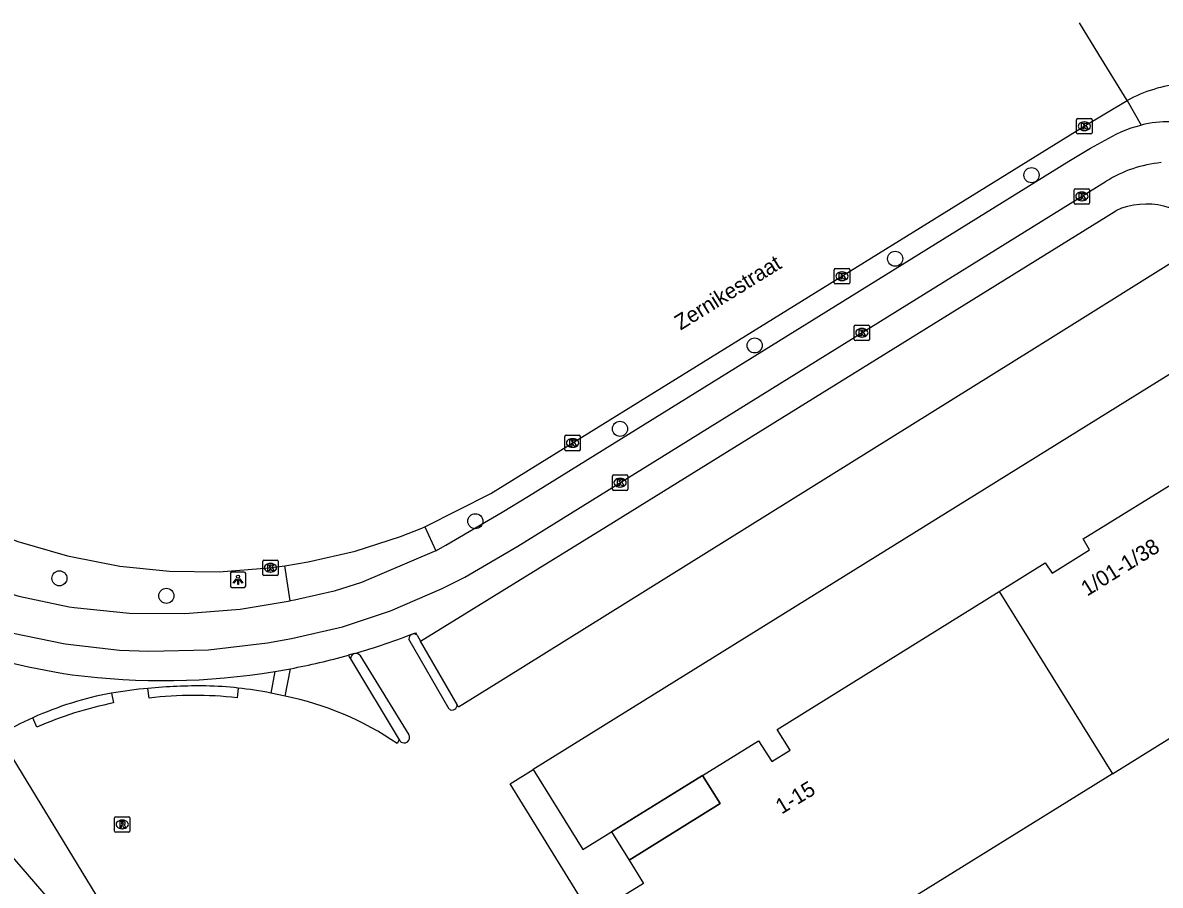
# Model space of a CAD drawing. Extents: x 160304 to 160954, y 383686 to 384161.
# Drawn here: x 160674.9 to 160748.7, y 384065.5 to 384121.5 of the extents above; entities that cross this region are included whole.
import ezdxf

# ---------------------------------------------------------------- set-up
doc = ezdxf.new("R2010")
doc.units = 0
for name, color, linetype in [('IMGEO_Boom', 7, 'Continuous'), ('IMGEO_Fietspad_open', 7, 'Continuous'), ('IMGEO_Kolk', 7, 'Continuous'), ('IMGEO_Lichtpunt', 7, 'Continuous'), ('IMGEO_Muur', 7, 'Continuous'), ('IMGEO_Openbare_ruimte_label', 7, 'Continuous'), ('IMGEO_Pand', 7, 'Continuous'), ('IMGEO_Pand_nummerreeks', 7, 'Continuous'), ('IMGEO_Pand_overbouw', 7, 'Continuous'), ('IMGEO_Rijbaan_lokaal_gesloten', 7, 'Continuous'), ('IMGEO_Rijbaan_lokaal_open', 7, 'Continuous'), ('IMGEO_Rioolput', 7, 'Continuous'), ('IMGEO_Voetpad_open', 7, 'Continuous')]:
    doc.layers.add(name, color=color, linetype=linetype)

msp = doc.modelspace()

# ---------------------------------------------------------------- linework, layer by layer
at = {"layer": 'IMGEO_Boom'}
for centre in [(160740.34, 384111.566), (160731.487, 384106.146), (160722.368, 384100.521), (160713.624, 384095.109), (160704.235, 384089.116), (160677.233, 384085.413), (160684.176, 384084.275)]:
    msp.add_circle(centre, 0.489, dxfattribs=at)
at = {"layer": 'IMGEO_Fietspad_open'}
for points in [[(160701.662, 384087.202), (160702.323, 384087.552), (160705.985, 384089.694), (160707.678, 384090.743), (160742.756, 384112.478), (160744.163, 384113.316), (160745.836, 384114.22), (160746.197, 384114.392), (160746.813, 384114.634), (160747.449, 384114.82)], [(160649.164, 384099.919), (160651.061, 384097.773), (160655.833, 384092.374), (160657.402, 384090.664), (160659.117, 384089.1), (160659.287, 384088.96), (160662.513, 384086.785), (160665.921, 384084.906), (160669.482, 384083.34), (160670.705, 384082.887), (160674.115, 384081.867), (160677.602, 384081.155), (160681.139, 384080.757), (160683.047, 384080.675), (160686.908, 384080.775), (160690.745, 384081.22), (160692.291, 384081.499), (160695.606, 384082.262), (160698.718, 384083.296), (160702.089, 384084.748), (160703.545, 384085.49), (160706.986, 384087.498), (160745.191, 384111.169)], [(160651.47, 384101.039), (160652.68, 384099.661), (160657.931, 384093.682), (160658.875, 384092.612), (160659.912, 384091.63), (160661.031, 384090.745), (160662.226, 384089.963), (160662.487, 384089.812), (160665.315, 384088.022), (160668.291, 384086.492), (160671.392, 384085.234), (160674.593, 384084.257), (160677.868, 384083.571), (160678.196, 384083.519), (160681.775, 384083.159), (160685.373, 384083.121), (160688.959, 384083.404), (160692.208, 384083.943)], [(160701.662, 384087.202), (160701.556, 384087.151), (160696.855, 384085.148), (160695.067, 384084.587), (160692.767, 384084.064), (160692.488, 384084.002), (160692.208, 384083.943)]]:
    msp.add_lwpolyline(points, dxfattribs=at)
for centre, radius, start, end in [((160749.229, 384107.541), 7.493, 88.88886, 103.73925), ((160749.516, 384104.276), 8.137, 95.28978, 122.10818)]:
    msp.add_arc(centre, radius, start, end, dxfattribs=at)
at = {"layer": 'IMGEO_Kolk'}
for p, q in [((160743.267, 384114.315), (160743.267, 384115.167)), ((160743.342, 384115.241), (160744.194, 384115.241)), ((160743.755, 384115.021), (160743.78, 384115.021)), ((160744.268, 384115.167), (160744.268, 384114.315)), ((160744.194, 384114.241), (160743.342, 384114.241)), ((160743.778, 384114.461), (160743.753, 384114.461)), ((160743.11, 384109.763), (160743.11, 384110.615)), ((160743.185, 384110.689), (160744.037, 384110.689)), ((160743.598, 384110.469), (160743.623, 384110.469)), ((160744.111, 384110.615), (160744.111, 384109.763)), ((160744.037, 384109.689), (160743.185, 384109.689)), ((160743.621, 384109.909), (160743.596, 384109.909)), ((160727.536, 384104.583), (160727.536, 384105.435)), ((160727.611, 384105.509), (160728.463, 384105.509)), ((160728.024, 384105.289), (160728.049, 384105.289)), ((160728.537, 384105.435), (160728.537, 384104.583)), ((160728.463, 384104.509), (160727.611, 384104.509)), ((160728.047, 384104.729), (160728.022, 384104.729)), ((160728.827, 384100.914), (160728.827, 384101.766)), ((160728.902, 384101.84), (160729.754, 384101.84)), ((160729.315, 384101.62), (160729.34, 384101.62)), ((160729.828, 384101.766), (160729.828, 384100.914)), ((160729.754, 384100.84), (160728.902, 384100.84)), ((160729.338, 384101.06), (160729.313, 384101.06)), ((160710.049, 384093.763), (160710.049, 384094.615)), ((160710.124, 384094.689), (160710.976, 384094.689)), ((160710.537, 384094.469), (160710.562, 384094.469)), ((160711.05, 384094.615), (160711.05, 384093.763)), ((160710.976, 384093.689), (160710.124, 384093.689)), ((160710.56, 384093.909), (160710.535, 384093.909)), ((160713.132, 384091.189), (160713.132, 384092.041)), ((160713.207, 384092.115), (160714.059, 384092.115)), ((160713.62, 384091.895), (160713.645, 384091.895)), ((160714.133, 384092.041), (160714.133, 384091.189)), ((160714.059, 384091.115), (160713.207, 384091.115)), ((160713.643, 384091.335), (160713.618, 384091.335)), ((160690.507, 384086.594), (160691.359, 384086.594)), ((160690.432, 384085.668), (160690.432, 384086.52)), ((160690.92, 384086.374), (160690.945, 384086.374)), ((160691.433, 384086.52), (160691.433, 384085.668)), ((160691.359, 384085.594), (160690.507, 384085.594)), ((160690.943, 384085.814), (160690.918, 384085.814))]:
    msp.add_line(p, q, dxfattribs=at)
for points in [[(160743.267, 384114.315), (160743.267, 384115.167)], [(160743.342, 384115.241), (160744.194, 384115.241)], [(160743.588, 384114.941), (160743.711, 384114.941), (160743.711, 384114.79), (160743.841, 384114.941), (160744.005, 384114.941), (160743.859, 384114.79), (160744.012, 384114.541), (160743.86, 384114.541), (160743.775, 384114.705), (160743.711, 384114.638), (160743.711, 384114.541), (160743.588, 384114.541), (160743.588, 384114.941)], [(160744.268, 384115.167), (160744.268, 384114.315)], [(160744.194, 384114.241), (160743.342, 384114.241)], [(160743.11, 384109.763), (160743.11, 384110.615)], [(160743.185, 384110.689), (160744.037, 384110.689)], [(160743.431, 384110.389), (160743.554, 384110.389), (160743.554, 384110.238), (160743.684, 384110.389), (160743.848, 384110.389), (160743.702, 384110.238), (160743.855, 384109.989), (160743.703, 384109.989), (160743.618, 384110.153), (160743.554, 384110.086), (160743.554, 384109.989), (160743.431, 384109.989), (160743.431, 384110.389)], [(160744.111, 384110.615), (160744.111, 384109.763)], [(160744.037, 384109.689), (160743.185, 384109.689)], [(160727.536, 384104.583), (160727.536, 384105.435)], [(160727.611, 384105.509), (160728.463, 384105.509)], [(160727.857, 384105.209), (160727.98, 384105.209), (160727.98, 384105.058), (160728.11, 384105.209), (160728.274, 384105.209), (160728.128, 384105.058), (160728.281, 384104.809), (160728.129, 384104.809), (160728.044, 384104.973), (160727.98, 384104.906), (160727.98, 384104.809), (160727.857, 384104.809), (160727.857, 384105.209)], [(160728.537, 384105.435), (160728.537, 384104.583)], [(160728.463, 384104.509), (160727.611, 384104.509)], [(160728.827, 384100.914), (160728.827, 384101.766)], [(160728.902, 384101.84), (160729.754, 384101.84)], [(160729.148, 384101.54), (160729.271, 384101.54), (160729.271, 384101.389), (160729.401, 384101.54), (160729.565, 384101.54), (160729.419, 384101.389), (160729.572, 384101.14), (160729.42, 384101.14), (160729.335, 384101.304), (160729.271, 384101.237), (160729.271, 384101.14), (160729.148, 384101.14), (160729.148, 384101.54)], [(160729.828, 384101.766), (160729.828, 384100.914)], [(160729.754, 384100.84), (160728.902, 384100.84)], [(160710.049, 384093.763), (160710.049, 384094.615)], [(160710.124, 384094.689), (160710.976, 384094.689)], [(160710.37, 384094.389), (160710.493, 384094.389), (160710.493, 384094.238), (160710.623, 384094.389), (160710.787, 384094.389), (160710.641, 384094.238), (160710.794, 384093.989), (160710.642, 384093.989), (160710.557, 384094.153), (160710.493, 384094.086), (160710.493, 384093.989), (160710.37, 384093.989), (160710.37, 384094.389)], [(160711.05, 384094.615), (160711.05, 384093.763)], [(160710.976, 384093.689), (160710.124, 384093.689)], [(160713.132, 384091.189), (160713.132, 384092.041)], [(160713.207, 384092.115), (160714.059, 384092.115)], [(160713.453, 384091.815), (160713.576, 384091.815), (160713.576, 384091.664), (160713.706, 384091.815), (160713.87, 384091.815), (160713.724, 384091.664), (160713.877, 384091.415), (160713.725, 384091.415), (160713.64, 384091.579), (160713.576, 384091.512), (160713.576, 384091.415), (160713.453, 384091.415), (160713.453, 384091.815)], [(160714.133, 384092.041), (160714.133, 384091.189)], [(160714.059, 384091.115), (160713.207, 384091.115)], [(160690.507, 384086.594), (160691.359, 384086.594)], [(160690.432, 384085.668), (160690.432, 384086.52)], [(160690.753, 384086.294), (160690.876, 384086.294), (160690.876, 384086.143), (160691.006, 384086.294), (160691.17, 384086.294), (160691.024, 384086.143), (160691.177, 384085.894), (160691.025, 384085.894), (160690.94, 384086.058), (160690.876, 384085.991), (160690.876, 384085.894), (160690.753, 384085.894), (160690.753, 384086.294)], [(160691.433, 384086.52), (160691.433, 384085.668)], [(160691.359, 384085.594), (160690.507, 384085.594)]]:
    msp.add_lwpolyline(points, dxfattribs=at)
for centre, start, end in [((160743.344, 384115.165), 91.55205, 178.44795), ((160743.344, 384115.165), 91.55205, 178.44795), ((160744.192, 384115.165), 1.55205, 88.44795), ((160744.192, 384115.165), 1.55205, 88.44795), ((160743.344, 384114.317), 181.55205, 268.44795), ((160743.344, 384114.317), 181.55205, 268.44795), ((160744.192, 384114.317), 271.55205, 358.44795), ((160744.192, 384114.317), 271.55205, 358.44795), ((160743.187, 384110.613), 91.55205, 178.44795), ((160743.187, 384110.613), 91.55205, 178.44795), ((160744.035, 384110.613), 1.55205, 88.44795), ((160744.035, 384110.613), 1.55205, 88.44795), ((160743.187, 384109.765), 181.55205, 268.44795), ((160743.187, 384109.765), 181.55205, 268.44795), ((160744.035, 384109.765), 271.55205, 358.44795), ((160744.035, 384109.765), 271.55205, 358.44795), ((160727.613, 384105.433), 91.55205, 178.44795), ((160727.613, 384105.433), 91.55205, 178.44795), ((160728.461, 384105.433), 1.55205, 88.44795), ((160728.461, 384105.433), 1.55205, 88.44795), ((160727.613, 384104.585), 181.55205, 268.44795), ((160727.613, 384104.585), 181.55205, 268.44795), ((160728.461, 384104.585), 271.55205, 358.44795), ((160728.461, 384104.585), 271.55205, 358.44795), ((160728.904, 384101.764), 91.55205, 178.44795), ((160728.904, 384101.764), 91.55205, 178.44795), ((160729.752, 384101.764), 1.55205, 88.44795), ((160729.752, 384101.764), 1.55205, 88.44795), ((160728.904, 384100.916), 181.55205, 268.44795), ((160728.904, 384100.916), 181.55205, 268.44795), ((160729.752, 384100.916), 271.55205, 358.44795), ((160729.752, 384100.916), 271.55205, 358.44795), ((160710.126, 384094.613), 91.55205, 178.44795), ((160710.126, 384094.613), 91.55205, 178.44795), ((160710.974, 384094.613), 1.55205, 88.44795), ((160710.974, 384094.613), 1.55205, 88.44795), ((160710.126, 384093.765), 181.55205, 268.44795), ((160710.126, 384093.765), 181.55205, 268.44795), ((160710.974, 384093.765), 271.55205, 358.44795), ((160710.974, 384093.765), 271.55205, 358.44795), ((160713.209, 384092.039), 91.55205, 178.44795), ((160713.209, 384092.039), 91.55205, 178.44795), ((160714.057, 384092.039), 1.55205, 88.44795), ((160714.057, 384092.039), 1.55205, 88.44795), ((160713.209, 384091.191), 181.55205, 268.44795), ((160713.209, 384091.191), 181.55205, 268.44795), ((160714.057, 384091.191), 271.55205, 358.44795), ((160714.057, 384091.191), 271.55205, 358.44795), ((160690.509, 384086.518), 91.55205, 178.44795), ((160690.509, 384086.518), 91.55205, 178.44795), ((160691.357, 384086.518), 1.55205, 88.44795), ((160691.357, 384086.518), 1.55205, 88.44795), ((160690.509, 384085.67), 181.55205, 268.44795), ((160690.509, 384085.67), 181.55205, 268.44795), ((160691.357, 384085.67), 271.55205, 358.44795), ((160691.357, 384085.67), 271.55205, 358.44795)]:
    msp.add_arc(centre, 0.0765, start, end, dxfattribs=at)
for centre, major_axis, ratio, start_param, end_param in [((160743.754, 384114.741), (-0.387, 0.002), 0.722429, 4.712389, 7.853982), ((160743.779, 384114.741), (-0.39, 0.002), 0.717154, 1.570796, 4.712389), ((160743.597, 384110.189), (-0.387, 0.002), 0.722429, 4.712389, 7.853982), ((160743.622, 384110.189), (-0.39, 0.002), 0.717154, 1.570796, 4.712389), ((160728.023, 384105.009), (-0.387, 0.002), 0.722429, 4.712389, 7.853982), ((160728.048, 384105.009), (-0.39, 0.002), 0.717154, 1.570796, 4.712389), ((160729.314, 384101.34), (-0.387, 0.002), 0.722429, 4.712389, 7.853982), ((160729.339, 384101.34), (-0.39, 0.002), 0.717154, 1.570796, 4.712389), ((160710.536, 384094.189), (-0.387, 0.002), 0.722429, 4.712389, 7.853982), ((160710.561, 384094.189), (-0.39, 0.002), 0.717154, 1.570796, 4.712389), ((160713.619, 384091.615), (-0.387, 0.002), 0.722429, 4.712389, 7.853982), ((160713.644, 384091.615), (-0.39, 0.002), 0.717154, 1.570796, 4.712389), ((160690.919, 384086.094), (-0.387, 0.002), 0.722429, 4.712389, 7.853982), ((160690.944, 384086.094), (-0.39, 0.002), 0.717154, 1.570796, 4.712389)]:
    msp.add_ellipse(centre, major_axis=major_axis, ratio=ratio, start_param=start_param, end_param=end_param, dxfattribs=at)
at = {"layer": 'IMGEO_Lichtpunt'}
for p, q in [((160688.33, 384085.722), (160688.33, 384084.915)), ((160688.33, 384085.722), (160688.33, 384084.915)), ((160689.232, 384085.817), (160688.424, 384085.817)), ((160689.232, 384085.817), (160688.424, 384085.817)), ((160689.326, 384084.915), (160689.326, 384085.722)), ((160689.326, 384084.915), (160689.326, 384085.722)), ((160688.424, 384084.821), (160689.232, 384084.821)), ((160688.424, 384084.821), (160689.232, 384084.821))]:
    msp.add_line(p, q, dxfattribs=at)
for points in [[(160688.704, 384085.386), (160688.743, 384085.358), (160688.555, 384085.096), (160688.517, 384085.123), (160688.704, 384085.386)], [(160688.806, 384085.338), (160688.853, 384085.338), (160688.853, 384085.016), (160688.806, 384085.016), (160688.806, 384085.338)], [(160688.916, 384085.358), (160688.954, 384085.385), (160689.141, 384085.123), (160689.102, 384085.095), (160688.916, 384085.358)]]:
    msp.add_lwpolyline(points, dxfattribs=at)
msp.add_circle((160688.829, 384085.52), 0.0994, dxfattribs=at)
for centre, start, end in [((160688.424, 384085.722), 90, 180), ((160688.424, 384085.722), 90, 180), ((160689.232, 384085.722), 0, 90), ((160689.232, 384085.722), 0, 90), ((160688.424, 384084.915), 180, 270), ((160688.424, 384084.915), 180, 270), ((160689.232, 384084.915), 270, 0), ((160689.232, 384084.915), 270, 360)]:
    msp.add_arc(centre, 0.0946, start, end, dxfattribs=at)
at = {"layer": 'IMGEO_Muur'}
for points in [[(160680.608, 384077.962), (160680.754, 384077.328)], [(160683.052, 384077.641), (160682.982, 384078.272)], [(160688.831, 384078.293), (160688.765, 384077.665)], [(160675.77, 384075.752), (160675.516, 384076.368)]]:
    msp.add_lwpolyline(points, dxfattribs=at)
for centre, radius, start, end in [((160684.778, 384055.711), 22.639, 100.61448, 114.14994), ((160686.297, 384043.78), 34.651, 89.25423, 95.48981), ((160686.015, 384052.377), 25.437, 83.79299, 96.6884), ((160686.228, 384054.27), 24.164, 83.81634, 88.76731), ((160685.516, 384053.601), 24.2, 101.3476, 113.74755)]:
    msp.add_arc(centre, radius, start, end, dxfattribs=at)
at = {"layer": 'IMGEO_Pand'}
for points in [[(160738.24, 384084.566), (160741.223, 384086.421), (160741.673, 384085.744), (160744.105, 384087.258), (160743.69, 384087.966), (160750.419, 384092.135), (160750.778, 384091.538)], [(160718.989, 384072.622), (160722.622, 384074.871), (160723.472, 384073.526), (160724.675, 384074.255), (160723.825, 384075.6), (160738.24, 384084.566)], [(160738.24, 384084.566), (160745.599, 384072.736)], [(160745.599, 384072.736), (160753.846, 384077.856), (160762.238, 384064.34), (160763.615, 384065.195), (160763.926, 384064.694), (160764.48, 384063.803)], [(160718.989, 384072.622), (160720.124, 384070.796), (160714.211, 384067.125), (160715.145, 384065.622), (160713.123, 384064.367), (160726.004, 384043.621), (160733.056, 384047.999)], [(160745.599, 384072.736), (160730.219, 384063.187), (160737.814, 384050.953)]]:
    msp.add_lwpolyline(points, dxfattribs=at)
at = {"layer": 'IMGEO_Pand_overbouw'}
msp.add_lwpolyline([(160720.124, 384070.796), (160718.989, 384072.622), (160713.071, 384068.959), (160714.211, 384067.125)], close=True, dxfattribs=at)
at = {"layer": 'IMGEO_Rijbaan_lokaal_gesloten'}
for points in [[(160746.55, 384116.415), (160744.719, 384119.402), (160743.461, 384121.455)], [(160700.96, 384088.754), (160705.25, 384090.911), (160743.761, 384114.738), (160746.55, 384116.415)], [(160658.71, 384098.212), (160659.26, 384097.689), (160661.892, 384095.157), (160664.741, 384092.87), (160667.782, 384090.847), (160668.402, 384090.48), (160671.412, 384089.001), (160674.542, 384087.796), (160677.768, 384086.876), (160677.977, 384086.827), (160681.153, 384086.21), (160684.372, 384085.878), (160687.607, 384085.836), (160690.834, 384086.083), (160691.863, 384086.223)], [(160691.863, 384086.223), (160693.388, 384086.485), (160696.423, 384087.168), (160699.384, 384088.119), (160700.762, 384088.664), (160700.96, 384088.754)]]:
    msp.add_lwpolyline(points, dxfattribs=at)
msp.add_arc((160751.226, 384107.647), 9.937, 96.49962, 118.07057, dxfattribs=at)
at = {"layer": 'IMGEO_Rijbaan_lokaal_open'}
for points in [[(160751.853, 384107.403), (160740.525, 384100.316), (160706.032, 384078.853), (160703.145, 384077.057), (160703.048, 384077.225)], [(160755.07, 384102.215), (160707.989, 384073.011)], [(160673.275, 384075.21), (160679.603, 384064.881), (160684.384, 384056.924), (160684.307, 384056.808), (160683.435, 384056.801), (160683.051, 384057.063), (160670.643, 384071.435), (160662.613, 384081.053), (160661.415, 384079.839), (160660.141, 384080.752), (160660.534, 384084.173), (160660.963, 384085.478)], [(160702.546, 384076.927), (160699.925, 384081.464)], [(160700.458, 384081.718), (160700.363, 384081.883)], [(160696.373, 384080.529), (160695.991, 384080.421)], [(160695.991, 384080.421), (160696.073, 384080.281), (160696.129, 384080.185)], [(160696.728, 384080.42), (160699.922, 384075.259)], [(160691.88, 384077.771), (160690.964, 384077.964)], [(160699.3, 384074.928), (160699.157, 384074.687)], [(160723.208, 384045.029), (160706.486, 384072.081), (160707.989, 384073.011)]]:
    msp.add_lwpolyline(points, dxfattribs=at)
for centre, radius, start, end in [((160684.012, 384123.509), 44.722, 286.04452, 291.4446), ((160700.24, 384081.49), 0.316, 46.22487, 184.7352), ((160696.471, 384080.193), 0.342, 41.43268, 181.40951), ((160686.411, 384042.764), 35.673, 95.51665, 99.36268), ((160686.218, 384054.275), 24.16, 78.67161, 83.79166), ((160687.9, 384058.251), 19.921, 55.59123, 78.47421), ((160702.732, 384077.186), 0.319, 234.38606, 7.00284), ((160684.786, 384055.682), 22.668, 114.13735, 120.51648), ((160699.616, 384075.084), 0.352, 206.31704, 29.7227)]:
    msp.add_arc(centre, radius, start, end, dxfattribs=at)
at = {"layer": 'IMGEO_Rioolput'}
for p, q in [((160680.813, 384069.016), (160680.813, 384069.868)), ((160680.888, 384069.942), (160681.74, 384069.942)), ((160681.301, 384069.722), (160681.326, 384069.722)), ((160681.814, 384069.868), (160681.814, 384069.016)), ((160681.74, 384068.942), (160680.888, 384068.942)), ((160681.324, 384069.162), (160681.299, 384069.162))]:
    msp.add_line(p, q, dxfattribs=at)
for points in [[(160680.813, 384069.016), (160680.813, 384069.868)], [(160680.888, 384069.942), (160681.74, 384069.942)], [(160681.402, 384069.64), (160681.15, 384069.642), (160681.15, 384069.242)], [(160681.814, 384069.868), (160681.814, 384069.016)], [(160681.74, 384068.942), (160680.888, 384068.942)], [(160681.15, 384069.242), (160681.274, 384069.242), (160681.274, 384069.404), (160681.285, 384069.404)], [(160681.328, 384069.561), (160681.274, 384069.561), (160681.274, 384069.48)], [(160681.274, 384069.48), (160681.326, 384069.48)], [(160681.332, 384069.375), (160681.403, 384069.242), (160681.543, 384069.242), (160681.478, 384069.368)]]:
    msp.add_lwpolyline(points, dxfattribs=at)
for centre, radius, start, end in [((160680.89, 384069.866), 0.0765, 91.55205, 178.44795), ((160680.89, 384069.866), 0.0765, 91.55205, 178.44795), ((160681.401, 384069.53), 0.109, 350.36119, 89.41601), ((160681.738, 384069.866), 0.0765, 1.55205, 88.44795), ((160681.738, 384069.866), 0.0765, 1.55205, 88.44795), ((160680.89, 384069.018), 0.0765, 181.55205, 268.44795), ((160680.89, 384069.018), 0.0765, 181.55205, 268.44795), ((160681.284, 384069.351), 0.0533, 26.02933, 88.69889), ((160681.31, 384069.669), 0.19, 274.7715, 282.96867), ((160681.334, 384069.465), 0.0964, 77.00612, 93.18647), ((160681.348, 384069.522), 0.0378, 276.66336, 79.67722), ((160681.399, 384069.53), 0.112, 277.58423, 350.98172), ((160681.383, 384069.315), 0.108, 29.51342, 73.79051), ((160681.738, 384069.018), 0.0765, 271.55205, 358.44795), ((160681.738, 384069.018), 0.0765, 271.55205, 358.44795)]:
    msp.add_arc(centre, radius, start, end, dxfattribs=at)
for centre, major_axis, ratio, start_param, end_param in [((160681.3, 384069.442), (-0.387, 0.002), 0.722429, 4.712389, 7.853982), ((160681.325, 384069.442), (-0.39, 0.002), 0.717154, 1.570796, 4.712389)]:
    msp.add_ellipse(centre, major_axis=major_axis, ratio=ratio, start_param=start_param, end_param=end_param, dxfattribs=at)
at = {"layer": 'IMGEO_Voetpad_open'}
for points in [[(160746.55, 384116.415), (160747.449, 384114.82)], [(160700.681, 384081.331), (160712.75, 384088.781), (160745.809, 384109.263)], [(160700.96, 384088.754), (160701.662, 384087.202)], [(160692.208, 384083.943), (160691.863, 384086.223)], [(160700.458, 384081.718), (160700.681, 384081.331)], [(160703.048, 384077.225), (160700.681, 384081.331)], [(160696.129, 384080.185), (160699.3, 384074.928)], [(160691.223, 384079.368), (160690.964, 384077.964)], [(160691.88, 384077.771), (160692.225, 384079.544)], [(160707.989, 384073.011), (160711.21, 384067.807), (160718.989, 384072.622)]]:
    msp.add_lwpolyline(points, dxfattribs=at)
for centre, radius, start, end in [((160747.792, 384104.873), 4.817, 38.56071, 114.31596), ((160684.416, 384122.638), 43.942, 237.74244, 261.68334), ((160683.838, 384124.086), 45.325, 280.66424, 285.55378), ((160683.931, 384123.795), 45.022, 262.50702, 279.321), ((160684.15, 384122.579), 43.786, 279.29667, 280.62794)]:
    msp.add_arc(centre, radius, start, end, dxfattribs=at)

# ---------------------------------------------------------------- texts
at = {"layer": 'IMGEO_Openbare_ruimte_label'}
msp.add_text('Zernikestraat', height=1, rotation=31.7502, dxfattribs=at).set_placement((160717.559, 384101.478))
at = {"layer": 'IMGEO_Pand_nummerreeks'}
for s, rotation, p in [('1/01-1/38', 31.90229, (160743.952, 384084.219)), ('1-15', 31.21524, (160724.113, 384070.079))]:
    msp.add_text(s, height=1, rotation=rotation, dxfattribs=at).set_placement(p)

doc.saveas('drawing.dxf')
